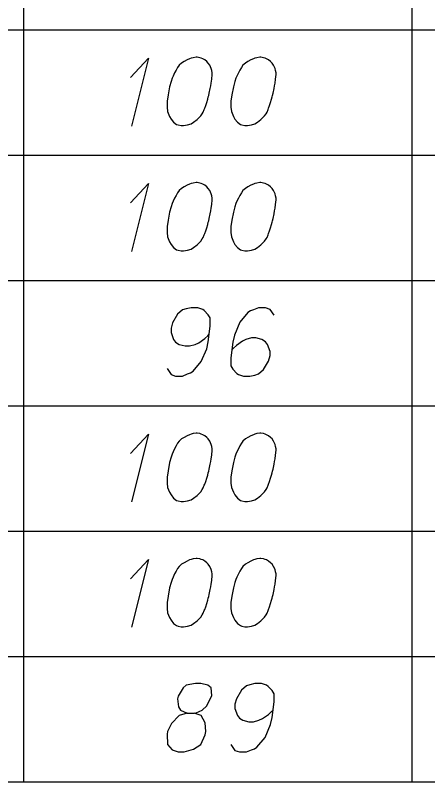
# Model space of a CAD drawing. Extents: x 2074207 to 2076812, y 516372 to 523312.
# Drawn here: x 2076649.6 to 2076678.5, y 518488.7 to 518542.6 of the extents above; entities that cross this region are included whole.
import ezdxf

# ---------------------------------------------------------------- set-up
doc = ezdxf.new("R2010")
doc.units = 0
for name, color, linetype in [('Prop DirtTable_ Soil Test Results - Outline (Major)', 7, 'Continuous'), ('Prop DirtTable_ Soil Test Results - Outline (Minor)', 7, 'Continuous'), ('Prop DirtTable_ Soil Test Results - Tx (Sample Data)', 7, 'Continuous')]:
    doc.layers.add(name, color=color, linetype=linetype)

msp = doc.modelspace()

# ---------------------------------------------------------------- linework, layer by layer
at = {"layer": 'Prop DirtTable_ Soil Test Results - Outline (Major)'}
msp.add_line((2076260.609, 518488.732), (2076811.903, 518488.732), dxfattribs=at)
at = {"layer": 'Prop DirtTable_ Soil Test Results - Outline (Minor)'}
for p, q in [((2076650.154, 518550.332), (2076650.154, 518541.532)), ((2076677.413, 518550.332), (2076677.413, 518541.532)), ((2076260.609, 518541.532), (2076811.903, 518541.532)), ((2076260.609, 518541.532), (2076811.903, 518541.532)), ((2076650.154, 518541.532), (2076650.154, 518532.732)), ((2076677.413, 518541.532), (2076677.413, 518532.732)), ((2076260.609, 518532.732), (2076811.903, 518532.732)), ((2076260.609, 518532.732), (2076811.903, 518532.732)), ((2076650.154, 518532.732), (2076650.154, 518523.932)), ((2076677.413, 518532.732), (2076677.413, 518523.932)), ((2076260.609, 518523.932), (2076811.903, 518523.932)), ((2076260.609, 518523.932), (2076811.903, 518523.932)), ((2076650.154, 518523.932), (2076650.154, 518515.132)), ((2076677.413, 518523.932), (2076677.413, 518515.132)), ((2076260.609, 518515.132), (2076811.903, 518515.132)), ((2076260.609, 518515.132), (2076811.903, 518515.132)), ((2076650.154, 518515.132), (2076650.154, 518506.332)), ((2076677.413, 518515.132), (2076677.413, 518506.332)), ((2076260.609, 518506.332), (2076811.903, 518506.332)), ((2076260.609, 518506.332), (2076811.903, 518506.332)), ((2076650.154, 518506.332), (2076650.154, 518497.532)), ((2076677.413, 518506.332), (2076677.413, 518497.532)), ((2076260.609, 518497.532), (2076811.903, 518497.532)), ((2076260.609, 518497.532), (2076811.903, 518497.532)), ((2076650.154, 518497.532), (2076650.154, 518488.732)), ((2076677.413, 518497.532), (2076677.413, 518488.732)), ((2076260.609, 518488.732), (2076811.903, 518488.732))]:
    msp.add_line(p, q, dxfattribs=at)
at = {"layer": 'Prop DirtTable_ Soil Test Results - Tx (Sample Data)'}
for points in [[(2076657.66, 518538.179), (2076658.93, 518539.54), (2076657.731, 518534.778)], [(2076662.352, 518539.616), (2076662.282, 518539.616), (2076662.07, 518539.578), (2076661.929, 518539.54), (2076661.823, 518539.502), (2076661.647, 518539.427), (2076661.435, 518539.313), (2076661.259, 518539.2), (2076661.082, 518539.049), (2076660.976, 518538.897), (2076660.871, 518538.708), (2076660.765, 518538.519), (2076660.659, 518538.293), (2076660.588, 518538.142), (2076660.518, 518537.915), (2076660.412, 518537.537), (2076660.306, 518536.97), (2076660.236, 518536.516), (2076660.236, 518536.101), (2076660.271, 518535.798), (2076660.412, 518535.458), (2076660.518, 518535.269), (2076660.694, 518535.042), (2076660.906, 518534.891), (2076661.012, 518534.853), (2076661.223, 518534.816), (2076661.4, 518534.816), (2076661.682, 518534.853), (2076661.929, 518534.929), (2076662.105, 518535.042), (2076662.352, 518535.231), (2076662.458, 518535.345), (2076662.599, 518535.496), (2076662.705, 518535.647), (2076662.775, 518535.76), (2076662.846, 518535.949), (2076662.881, 518536.025), (2076662.952, 518536.214), (2076663.022, 518536.441), (2076663.093, 518536.668), (2076663.128, 518536.819), (2076663.163, 518536.932), (2076663.199, 518537.083), (2076663.269, 518537.423), (2076663.305, 518537.612), (2076663.34, 518537.801), (2076663.375, 518538.066), (2076663.41, 518538.406), (2076663.41, 518538.519), (2076663.375, 518538.671), (2076663.34, 518538.822), (2076663.234, 518539.049), (2076663.128, 518539.2), (2076663.022, 518539.313), (2076662.881, 518539.427), (2076662.74, 518539.502), (2076662.634, 518539.54), (2076662.529, 518539.578), (2076662.352, 518539.616)], [(2076666.832, 518539.616), (2076666.762, 518539.616), (2076666.55, 518539.578), (2076666.409, 518539.54), (2076666.303, 518539.502), (2076666.127, 518539.427), (2076665.915, 518539.313), (2076665.739, 518539.2), (2076665.562, 518539.049), (2076665.456, 518538.897), (2076665.351, 518538.708), (2076665.245, 518538.519), (2076665.139, 518538.293), (2076665.068, 518538.142), (2076664.998, 518537.915), (2076664.892, 518537.537), (2076664.786, 518536.97), (2076664.716, 518536.516), (2076664.716, 518536.101), (2076664.751, 518535.798), (2076664.892, 518535.458), (2076664.998, 518535.269), (2076665.174, 518535.042), (2076665.386, 518534.891), (2076665.492, 518534.853), (2076665.703, 518534.816), (2076665.88, 518534.816), (2076666.162, 518534.853), (2076666.409, 518534.929), (2076666.585, 518535.042), (2076666.832, 518535.231), (2076666.938, 518535.345), (2076667.079, 518535.496), (2076667.185, 518535.647), (2076667.255, 518535.76), (2076667.326, 518535.949), (2076667.361, 518536.025), (2076667.432, 518536.214), (2076667.502, 518536.441), (2076667.573, 518536.668), (2076667.608, 518536.819), (2076667.643, 518536.932), (2076667.679, 518537.083), (2076667.749, 518537.423), (2076667.785, 518537.612), (2076667.82, 518537.801), (2076667.855, 518538.066), (2076667.89, 518538.406), (2076667.89, 518538.519), (2076667.855, 518538.671), (2076667.82, 518538.822), (2076667.714, 518539.049), (2076667.608, 518539.2), (2076667.502, 518539.313), (2076667.361, 518539.427), (2076667.22, 518539.502), (2076667.114, 518539.54), (2076667.009, 518539.578), (2076666.832, 518539.616)], [(2076657.66, 518529.379), (2076658.93, 518530.74), (2076657.731, 518525.978)], [(2076662.352, 518530.816), (2076662.282, 518530.816), (2076662.07, 518530.778), (2076661.929, 518530.74), (2076661.823, 518530.702), (2076661.647, 518530.627), (2076661.435, 518530.513), (2076661.259, 518530.4), (2076661.082, 518530.249), (2076660.976, 518530.097), (2076660.871, 518529.908), (2076660.765, 518529.719), (2076660.659, 518529.493), (2076660.588, 518529.342), (2076660.518, 518529.115), (2076660.412, 518528.737), (2076660.306, 518528.17), (2076660.236, 518527.716), (2076660.236, 518527.301), (2076660.271, 518526.998), (2076660.412, 518526.658), (2076660.518, 518526.469), (2076660.694, 518526.242), (2076660.906, 518526.091), (2076661.012, 518526.053), (2076661.223, 518526.016), (2076661.4, 518526.016), (2076661.682, 518526.053), (2076661.929, 518526.129), (2076662.105, 518526.242), (2076662.352, 518526.431), (2076662.458, 518526.545), (2076662.599, 518526.696), (2076662.705, 518526.847), (2076662.775, 518526.96), (2076662.846, 518527.149), (2076662.881, 518527.225), (2076662.952, 518527.414), (2076663.022, 518527.641), (2076663.093, 518527.868), (2076663.128, 518528.019), (2076663.163, 518528.132), (2076663.199, 518528.283), (2076663.269, 518528.623), (2076663.305, 518528.812), (2076663.34, 518529.001), (2076663.375, 518529.266), (2076663.41, 518529.606), (2076663.41, 518529.719), (2076663.375, 518529.871), (2076663.34, 518530.022), (2076663.234, 518530.249), (2076663.128, 518530.4), (2076663.022, 518530.513), (2076662.881, 518530.627), (2076662.74, 518530.702), (2076662.634, 518530.74), (2076662.529, 518530.778), (2076662.352, 518530.816)], [(2076666.832, 518530.816), (2076666.762, 518530.816), (2076666.55, 518530.778), (2076666.409, 518530.74), (2076666.303, 518530.702), (2076666.127, 518530.627), (2076665.915, 518530.513), (2076665.739, 518530.4), (2076665.562, 518530.249), (2076665.456, 518530.097), (2076665.351, 518529.908), (2076665.245, 518529.719), (2076665.139, 518529.493), (2076665.068, 518529.342), (2076664.998, 518529.115), (2076664.892, 518528.737), (2076664.786, 518528.17), (2076664.716, 518527.716), (2076664.716, 518527.301), (2076664.751, 518526.998), (2076664.892, 518526.658), (2076664.998, 518526.469), (2076665.174, 518526.242), (2076665.386, 518526.091), (2076665.492, 518526.053), (2076665.703, 518526.016), (2076665.88, 518526.016), (2076666.162, 518526.053), (2076666.409, 518526.129), (2076666.585, 518526.242), (2076666.832, 518526.431), (2076666.938, 518526.545), (2076667.079, 518526.696), (2076667.185, 518526.847), (2076667.255, 518526.96), (2076667.326, 518527.149), (2076667.361, 518527.225), (2076667.432, 518527.414), (2076667.502, 518527.641), (2076667.573, 518527.868), (2076667.608, 518528.019), (2076667.643, 518528.132), (2076667.679, 518528.283), (2076667.749, 518528.623), (2076667.785, 518528.812), (2076667.82, 518529.001), (2076667.855, 518529.266), (2076667.89, 518529.606), (2076667.89, 518529.719), (2076667.855, 518529.871), (2076667.82, 518530.022), (2076667.714, 518530.249), (2076667.608, 518530.4), (2076667.502, 518530.513), (2076667.361, 518530.627), (2076667.22, 518530.702), (2076667.114, 518530.74), (2076667.009, 518530.778), (2076666.832, 518530.816)], [(2076660.236, 518517.745), (2076660.518, 518517.329), (2076660.835, 518517.216), (2076661.329, 518517.216), (2076661.682, 518517.367), (2076661.894, 518517.442), (2076662.07, 518517.556), (2076662.634, 518518.236), (2076663.022, 518519.143), (2076663.128, 518519.634), (2076663.269, 518520.731), (2076663.269, 518521.297), (2076663.128, 518521.524), (2076662.846, 518521.827), (2076662.74, 518521.902), (2076662.387, 518522.016), (2076661.929, 518522.016), (2076661.576, 518521.94), (2076661.329, 518521.864), (2076660.976, 518521.562), (2076660.624, 518520.957), (2076660.518, 518520.579), (2076660.518, 518520.277), (2076660.694, 518519.786), (2076660.835, 518519.597), (2076661.082, 518519.445), (2076661.506, 518519.332), (2076661.823, 518519.332), (2076662.211, 518519.445), (2076662.458, 518519.559), (2076662.881, 518519.861), (2076663.093, 518520.05), (2076663.199, 518520.164)], [(2076667.749, 518521.486), (2076667.467, 518521.902), (2076667.15, 518522.016), (2076666.656, 518522.016), (2076666.303, 518521.864), (2076666.091, 518521.789), (2076665.915, 518521.675), (2076665.351, 518520.995), (2076664.963, 518520.088), (2076664.857, 518519.597), (2076664.716, 518518.501), (2076664.716, 518517.934), (2076664.857, 518517.707), (2076665.139, 518517.405), (2076665.245, 518517.329), (2076665.598, 518517.216), (2076666.056, 518517.216), (2076666.409, 518517.291), (2076666.656, 518517.367), (2076667.009, 518517.669), (2076667.361, 518518.274), (2076667.467, 518518.652), (2076667.467, 518518.954), (2076667.291, 518519.445), (2076667.15, 518519.634), (2076666.903, 518519.786), (2076666.479, 518519.899), (2076666.162, 518519.899), (2076665.774, 518519.786), (2076665.527, 518519.672), (2076665.104, 518519.37), (2076664.892, 518519.181), (2076664.786, 518519.068)], [(2076657.66, 518511.779), (2076658.93, 518513.14), (2076657.731, 518508.378)], [(2076662.352, 518513.216), (2076662.282, 518513.216), (2076662.07, 518513.178), (2076661.929, 518513.14), (2076661.823, 518513.102), (2076661.647, 518513.027), (2076661.435, 518512.913), (2076661.259, 518512.8), (2076661.082, 518512.649), (2076660.976, 518512.497), (2076660.871, 518512.308), (2076660.765, 518512.119), (2076660.659, 518511.893), (2076660.588, 518511.742), (2076660.518, 518511.515), (2076660.412, 518511.137), (2076660.306, 518510.57), (2076660.236, 518510.116), (2076660.236, 518509.701), (2076660.271, 518509.398), (2076660.412, 518509.058), (2076660.518, 518508.869), (2076660.694, 518508.642), (2076660.906, 518508.491), (2076661.012, 518508.453), (2076661.223, 518508.416), (2076661.4, 518508.416), (2076661.682, 518508.453), (2076661.929, 518508.529), (2076662.105, 518508.642), (2076662.352, 518508.831), (2076662.458, 518508.945), (2076662.599, 518509.096), (2076662.705, 518509.247), (2076662.775, 518509.36), (2076662.846, 518509.549), (2076662.881, 518509.625), (2076662.952, 518509.814), (2076663.022, 518510.041), (2076663.093, 518510.268), (2076663.128, 518510.419), (2076663.163, 518510.532), (2076663.199, 518510.683), (2076663.269, 518511.023), (2076663.305, 518511.212), (2076663.34, 518511.401), (2076663.375, 518511.666), (2076663.41, 518512.006), (2076663.41, 518512.119), (2076663.375, 518512.271), (2076663.34, 518512.422), (2076663.234, 518512.649), (2076663.128, 518512.8), (2076663.022, 518512.913), (2076662.881, 518513.027), (2076662.74, 518513.102), (2076662.634, 518513.14), (2076662.529, 518513.178), (2076662.352, 518513.216)], [(2076666.832, 518513.216), (2076666.762, 518513.216), (2076666.55, 518513.178), (2076666.409, 518513.14), (2076666.303, 518513.102), (2076666.127, 518513.027), (2076665.915, 518512.913), (2076665.739, 518512.8), (2076665.562, 518512.649), (2076665.456, 518512.497), (2076665.351, 518512.308), (2076665.245, 518512.119), (2076665.139, 518511.893), (2076665.068, 518511.742), (2076664.998, 518511.515), (2076664.892, 518511.137), (2076664.786, 518510.57), (2076664.716, 518510.116), (2076664.716, 518509.701), (2076664.751, 518509.398), (2076664.892, 518509.058), (2076664.998, 518508.869), (2076665.174, 518508.642), (2076665.386, 518508.491), (2076665.492, 518508.453), (2076665.703, 518508.416), (2076665.88, 518508.416), (2076666.162, 518508.453), (2076666.409, 518508.529), (2076666.585, 518508.642), (2076666.832, 518508.831), (2076666.938, 518508.945), (2076667.079, 518509.096), (2076667.185, 518509.247), (2076667.255, 518509.36), (2076667.326, 518509.549), (2076667.361, 518509.625), (2076667.432, 518509.814), (2076667.502, 518510.041), (2076667.573, 518510.268), (2076667.608, 518510.419), (2076667.643, 518510.532), (2076667.679, 518510.683), (2076667.749, 518511.023), (2076667.785, 518511.212), (2076667.82, 518511.401), (2076667.855, 518511.666), (2076667.89, 518512.006), (2076667.89, 518512.119), (2076667.855, 518512.271), (2076667.82, 518512.422), (2076667.714, 518512.649), (2076667.608, 518512.8), (2076667.502, 518512.913), (2076667.361, 518513.027), (2076667.22, 518513.102), (2076667.114, 518513.14), (2076667.009, 518513.178), (2076666.832, 518513.216)], [(2076657.66, 518502.979), (2076658.93, 518504.34), (2076657.731, 518499.578)], [(2076662.352, 518504.416), (2076662.282, 518504.416), (2076662.07, 518504.378), (2076661.929, 518504.34), (2076661.823, 518504.302), (2076661.647, 518504.227), (2076661.435, 518504.113), (2076661.259, 518504), (2076661.082, 518503.849), (2076660.976, 518503.697), (2076660.871, 518503.508), (2076660.765, 518503.319), (2076660.659, 518503.093), (2076660.588, 518502.942), (2076660.518, 518502.715), (2076660.412, 518502.337), (2076660.306, 518501.77), (2076660.236, 518501.316), (2076660.236, 518500.901), (2076660.271, 518500.598), (2076660.412, 518500.258), (2076660.518, 518500.069), (2076660.694, 518499.842), (2076660.906, 518499.691), (2076661.012, 518499.653), (2076661.223, 518499.616), (2076661.4, 518499.616), (2076661.682, 518499.653), (2076661.929, 518499.729), (2076662.105, 518499.842), (2076662.352, 518500.031), (2076662.458, 518500.145), (2076662.599, 518500.296), (2076662.705, 518500.447), (2076662.775, 518500.56), (2076662.846, 518500.749), (2076662.881, 518500.825), (2076662.952, 518501.014), (2076663.022, 518501.241), (2076663.093, 518501.468), (2076663.128, 518501.619), (2076663.163, 518501.732), (2076663.199, 518501.883), (2076663.269, 518502.223), (2076663.305, 518502.412), (2076663.34, 518502.601), (2076663.375, 518502.866), (2076663.41, 518503.206), (2076663.41, 518503.319), (2076663.375, 518503.471), (2076663.34, 518503.622), (2076663.234, 518503.849), (2076663.128, 518504), (2076663.022, 518504.113), (2076662.881, 518504.227), (2076662.74, 518504.302), (2076662.634, 518504.34), (2076662.529, 518504.378), (2076662.352, 518504.416)], [(2076666.832, 518504.416), (2076666.762, 518504.416), (2076666.55, 518504.378), (2076666.409, 518504.34), (2076666.303, 518504.302), (2076666.127, 518504.227), (2076665.915, 518504.113), (2076665.739, 518504), (2076665.562, 518503.849), (2076665.456, 518503.697), (2076665.351, 518503.508), (2076665.245, 518503.319), (2076665.139, 518503.093), (2076665.068, 518502.942), (2076664.998, 518502.715), (2076664.892, 518502.337), (2076664.786, 518501.77), (2076664.716, 518501.316), (2076664.716, 518500.901), (2076664.751, 518500.598), (2076664.892, 518500.258), (2076664.998, 518500.069), (2076665.174, 518499.842), (2076665.386, 518499.691), (2076665.492, 518499.653), (2076665.703, 518499.616), (2076665.88, 518499.616), (2076666.162, 518499.653), (2076666.409, 518499.729), (2076666.585, 518499.842), (2076666.832, 518500.031), (2076666.938, 518500.145), (2076667.079, 518500.296), (2076667.185, 518500.447), (2076667.255, 518500.56), (2076667.326, 518500.749), (2076667.361, 518500.825), (2076667.432, 518501.014), (2076667.502, 518501.241), (2076667.573, 518501.468), (2076667.608, 518501.619), (2076667.643, 518501.732), (2076667.679, 518501.883), (2076667.749, 518502.223), (2076667.785, 518502.412), (2076667.82, 518502.601), (2076667.855, 518502.866), (2076667.89, 518503.206), (2076667.89, 518503.319), (2076667.855, 518503.471), (2076667.82, 518503.622), (2076667.714, 518503.849), (2076667.608, 518504), (2076667.502, 518504.113), (2076667.361, 518504.227), (2076667.22, 518504.302), (2076667.114, 518504.34), (2076667.009, 518504.378), (2076666.832, 518504.416)], [(2076661.647, 518493.537), (2076662.14, 518493.537), (2076662.282, 518493.575), (2076662.705, 518493.764), (2076663.022, 518494.066), (2076663.375, 518494.784), (2076663.34, 518495.313), (2076663.093, 518495.502), (2076662.599, 518495.616), (2076662.246, 518495.616), (2076661.576, 518495.502), (2076661.364, 518495.313), (2076661.012, 518494.746), (2076660.976, 518494.557), (2076661.047, 518493.99), (2076661.188, 518493.764), (2076661.647, 518493.537), (2076661.082, 518493.386), (2076660.553, 518492.819), (2076660.271, 518492.252), (2076660.236, 518492.063), (2076660.271, 518491.345), (2076660.588, 518490.967), (2076661.012, 518490.816), (2076661.435, 518490.816), (2076662.105, 518491.005), (2076662.599, 518491.345), (2076662.917, 518492.025), (2076662.952, 518492.252), (2076662.917, 518492.856), (2076662.634, 518493.386), (2076662.14, 518493.537)], [(2076664.716, 518491.345), (2076664.998, 518490.929), (2076665.315, 518490.816), (2076665.809, 518490.816), (2076666.162, 518490.967), (2076666.374, 518491.042), (2076666.55, 518491.156), (2076667.114, 518491.836), (2076667.502, 518492.743), (2076667.608, 518493.234), (2076667.749, 518494.331), (2076667.749, 518494.897), (2076667.608, 518495.124), (2076667.326, 518495.427), (2076667.22, 518495.502), (2076666.867, 518495.616), (2076666.409, 518495.616), (2076666.056, 518495.54), (2076665.809, 518495.464), (2076665.456, 518495.162), (2076665.104, 518494.557), (2076664.998, 518494.179), (2076664.998, 518493.877), (2076665.174, 518493.386), (2076665.315, 518493.197), (2076665.562, 518493.045), (2076665.986, 518492.932), (2076666.303, 518492.932), (2076666.691, 518493.045), (2076666.938, 518493.159), (2076667.361, 518493.461), (2076667.573, 518493.65), (2076667.679, 518493.764)]]:
    msp.add_lwpolyline(points, dxfattribs=at)

doc.saveas('drawing.dxf')
